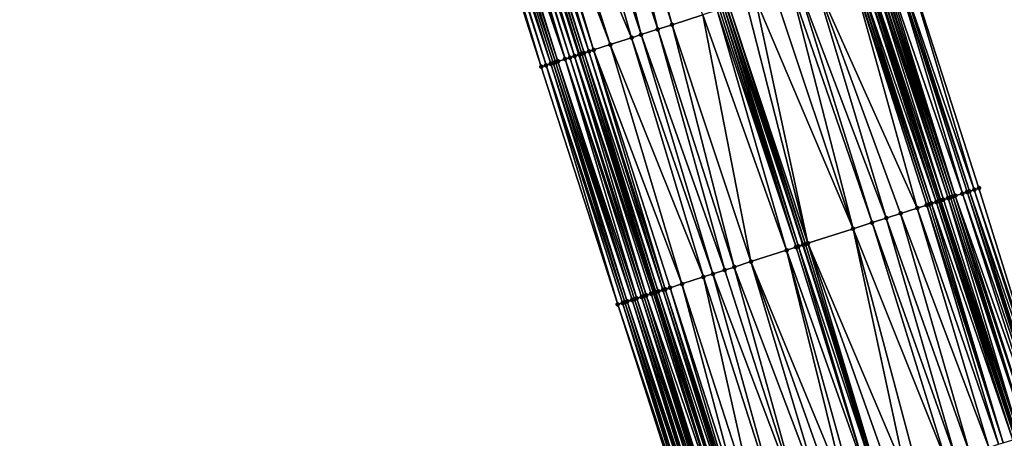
# Model space of a CAD drawing. Header units: feet. Extents: x 2004186 to 2014793, y 836912 to 864902.
# Tile 795 of 974: x 2004937 to 2005016, y 857578 to 857612. Entities that reach past the tile are written whole.
import ezdxf

# ---------------------------------------------------------------- set-up
doc = ezdxf.new("R2010")
doc.units = ezdxf.units.FT
doc.header["$LTSCALE"] = 100
doc.header["$MEASUREMENT"] = 0
for name, color, linetype, lineweight in [('EP_Travel Lane', 5, 'Continuous', 40), ('GPL_Skip Line', 2, 'Continuous', 40), ('Road Shots', 4, 'Continuous', 200), ('Road X-Section', 30, 'Continuous', 13)]:
    doc.layers.add(name, color=color, linetype=linetype, lineweight=lineweight)
doc.layers.add('I-77 SB_MM21-27-Surface-Border', color=7, linetype='Continuous')
doc.layers.add('I-77 SB_MM21-27-Surface-TIN', color=7, linetype='Continuous')

msp = doc.modelspace()

# ---------------------------------------------------------------- linework, layer by layer
at = {"layer": 'EP_Travel Lane'}
for points in [[(2005053.802742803, 857464.1311936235, 455.9358784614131), (2005047.658820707, 857483.1625294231, 456.1819832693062), (2005041.514872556, 857502.19394593, 456.4210473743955), (2005035.37083559, 857521.2256375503, 456.6361300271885), (2005029.226767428, 857540.2574258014, 456.8427914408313), (2005023.082677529, 857559.2892813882, 457.0435709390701), (2005016.978876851, 857578.3269167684, 457.2663294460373), (2005010.877704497, 857597.3729389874, 457.4264870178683), (2005004.776528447, 857616.4189727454, 457.5850127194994), (2004998.675337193, 857635.4650539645, 457.7367530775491), (2004992.574117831, 857654.5112229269, 457.8760091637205), (2004986.47291304, 857673.5573464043, 458.0217493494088), (2004980.371667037, 857692.603598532, 458.149154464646), (2004974.27037607, 857711.6499910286, 458.2565872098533), (2004968.091120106, 857730.6874260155, 458.3383063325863), (2004961.902400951, 857749.7057238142, 458.416206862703)], [(2005030.847943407, 857456.7306624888, 455.9393414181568), (2005024.733857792, 857475.7714701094, 456.197076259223), (2005018.619695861, 857494.8125154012, 456.434104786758), (2005012.505488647, 857513.8537017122, 456.6588402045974), (2005006.39124381, 857532.8950051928, 456.8733614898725), (2005000.276991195, 857551.9363328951, 457.0857844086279), (2004994.160556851, 857570.982678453, 457.2756111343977), (2004988.045636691, 857590.0240859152, 457.4602946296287), (2004981.930654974, 857609.0656850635, 457.6176577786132), (2004975.815672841, 857628.1072855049, 457.7748641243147), (2004969.700781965, 857647.1486017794, 457.9725395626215), (2004963.585732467, 857666.1904119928, 458.0998415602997), (2004957.470680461, 857685.2322300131, 458.2260439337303), (2004951.355542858, 857704.2743145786, 458.3142528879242), (2004945.147646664, 857723.2676227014, 458.3893533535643), (2004938.915284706, 857742.2717968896, 458.4708623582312)]]:
    msp.add_polyline3d(points, dxfattribs=at)
at = {"layer": 'GPL_Skip Line'}
msp.add_polyline3d([(2005042.805789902, 857460.5830313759, 456.157909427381), (2005036.669414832, 857479.6168131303, 456.4030003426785), (2005030.532964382, 857498.6508287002, 456.6277087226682), (2005024.396535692, 857517.6847767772, 456.8583007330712), (2005018.260045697, 857536.7189150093, 457.0723161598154), (2005012.123514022, 857555.753182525, 457.2750614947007), (2005005.995224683, 857574.7901991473, 457.4710790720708), (2004999.86792123, 857593.827726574, 457.6421322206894), (2004993.740580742, 857612.8653690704, 457.7967889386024), (2004987.613235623, 857631.9030259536, 457.9493957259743), (2004981.485888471, 857650.9406891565, 458.1011020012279), (2004975.358526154, 857669.9783994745, 458.2460947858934), (2004969.231142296, 857689.016176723, 458.3815505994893), (2004963.103651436, 857708.0542864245, 458.4696348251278), (2004956.954004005, 857727.0851855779, 458.5624127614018), (2004950.800061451, 857746.1147352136, 458.6383412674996)], dxfattribs=at)
at = {"layer": 'I-77 SB_MM21-27-Surface-Border', "color": 3, "linetype": 'ByBlock', "lineweight": -2}
for points in [[(2004963.549658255, 857750.2387844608, 458.2879301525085), (2004969.703604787, 857731.2092225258, 458.2168949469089), (2004976.048817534, 857712.2235407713, 458.1079343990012), (2004982.747345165, 857693.3695971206, 457.9713365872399), (2004988.874724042, 857674.3318353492, 457.8336825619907), (2004995.382817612, 857655.4167778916, 457.6740922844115), (2005001.510166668, 857636.3791087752, 457.5232286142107), (2005007.827851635, 857617.4028584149, 457.3519305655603), (2005013.955201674, 857598.3651862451, 457.2014856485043), (2005019.892115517, 857579.2664069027, 457.0271086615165), (2005026.017521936, 857560.2383329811, 456.8164887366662), (2005032.154075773, 857541.2039967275, 456.6197454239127), (2005038.100299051, 857522.1082252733, 456.428814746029), (2005043.85620691, 857502.9509716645, 456.2478086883), (2005049.611986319, 857483.7941164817, 456.0320753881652), (2005055.558076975, 857464.6987563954, 455.8052886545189)], [(2005029.493789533, 857456.2948758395, 455.8774083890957), (2005023.91494271, 857475.507865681, 456.1647950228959), (2005017.016992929, 857494.2966897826, 456.3649287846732), (2005010.499782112, 857513.2081428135, 456.5744536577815), (2005003.79216816, 857532.0583857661, 456.7701760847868), (2004997.465243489, 857551.0314117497, 456.9618759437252), (2004991.144678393, 857570.0130367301, 457.142535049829), (2004985.017410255, 857589.050454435, 457.3292210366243), (2004978.890080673, 857608.0880630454, 457.4886890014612), (2004972.762734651, 857627.1257227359, 457.6409129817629), (2004966.825785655, 857646.2246112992, 457.7997255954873), (2004961.079227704, 857665.3847473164, 457.9624888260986), (2004955.523053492, 857684.6061534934, 458.1259900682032), (2004950.633910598, 857704.0422897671, 458.2838603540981), (2004943.82334371, 857722.8395100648, 458.3345819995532), (2004937.098498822, 857741.6844776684, 458.3956095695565)]]:
    msp.add_polyline3d(points, dxfattribs=at)
at = {"layer": 'I-77 SB_MM21-27-Surface-TIN', "color": 128, "linetype": 'ByBlock', "lineweight": -2}
for points in [[(2004981.901619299, 857630.0652448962, 457.8815811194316), (2004980.568896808, 857629.6364666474, 457.8604383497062), (2004986.886626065, 857610.6600786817, 457.708723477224)], [(2004983.424721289, 857630.5553064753, 457.9015700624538), (2004981.901619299, 857630.0652448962, 457.8815811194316), (2004988.21934868, 857611.0888565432, 457.7299229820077)], [(2004981.901619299, 857630.0652448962, 457.8815811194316), (2004986.886626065, 857610.6600786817, 457.708723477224), (2004988.21934868, 857611.0888565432, 457.7299229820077)], [(2004983.995881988, 857630.7390874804, 457.9079383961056), (2004983.424721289, 857630.5553064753, 457.9015700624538), (2004989.361674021, 857611.4564063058, 457.7444061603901)], [(2004983.424721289, 857630.5553064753, 457.9015700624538), (2004988.21934868, 857611.0888565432, 457.7299229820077), (2004989.361674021, 857611.4564063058, 457.7444061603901)], [(2004983.995881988, 857630.7390874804, 457.9079383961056), (2004989.361674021, 857611.4564063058, 457.7444061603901), (2004991.836710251, 857612.2527703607, 457.7748977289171)], [(2004980.568896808, 857629.6364666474, 457.8604383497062), (2004978.284211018, 857628.9014762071, 457.8159311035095), (2004986.125064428, 857610.4150809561, 457.6940168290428)], [(2004980.568896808, 857629.6364666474, 457.8604383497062), (2004986.125064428, 857610.4150809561, 457.6940168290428), (2004986.886626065, 857610.6600786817, 457.708723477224)], [(2004976.951502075, 857628.4726558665, 457.8007860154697), (2004976.570728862, 857628.350133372, 457.7968004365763), (2004982.698067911, 857609.3124953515, 457.6414930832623)], [(2004977.33226896, 857628.5951980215, 457.8019701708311), (2004976.951502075, 857628.4726558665, 457.8007860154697), (2004983.078847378, 857609.43499841, 457.6482485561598)], [(2004976.951502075, 857628.4726558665, 457.8007860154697), (2004982.698067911, 857609.3124953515, 457.6414930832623), (2004983.078847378, 857609.43499841, 457.6482485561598)], [(2004978.284211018, 857628.9014762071, 457.8159311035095), (2004977.33226896, 857628.5951980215, 457.8019701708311), (2004984.411555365, 857609.8638217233, 457.6629716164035)], [(2004977.33226896, 857628.5951980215, 457.8019701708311), (2004983.078847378, 857609.43499841, 457.6482485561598), (2004984.411555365, 857609.8638217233, 457.6629716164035)], [(2004978.284211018, 857628.9014762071, 457.8159311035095), (2004984.411555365, 857609.8638217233, 457.6629716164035), (2004986.125064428, 857610.4150809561, 457.6940168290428)], [(2004974.285914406, 857627.6155426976, 457.6953301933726), (2004974.09550564, 857627.5543503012, 457.6835267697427), (2004980.222843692, 857608.516715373, 457.5277759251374)], [(2004974.666743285, 857627.7378922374, 457.7239602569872), (2004974.285914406, 857627.6155426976, 457.6953301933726), (2004980.79409172, 857608.7002250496, 457.5728067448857)], [(2004974.285914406, 857627.6155426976, 457.6953301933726), (2004980.222843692, 857608.516715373, 457.5277759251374), (2004980.79409172, 857608.7002250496, 457.5728067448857)], [(2004975.04754072, 857627.8603394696, 457.7386700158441), (2004974.666743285, 857627.7378922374, 457.7239602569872), (2004980.79409172, 857608.7002250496, 457.5728067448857)], [(2004975.237929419, 857627.9215942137, 457.741589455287), (2004975.04754072, 857627.8603394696, 457.7386700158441), (2004981.174889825, 857608.8226702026, 457.5878132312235)], [(2004975.04754072, 857627.8603394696, 457.7386700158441), (2004980.79409172, 857608.7002250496, 457.5728067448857), (2004981.174889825, 857608.8226702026, 457.5878132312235)], [(2004975.428326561, 857627.9828227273, 457.748246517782), (2004975.237929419, 857627.9215942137, 457.741589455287), (2004981.555669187, 857608.9451735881, 457.5945221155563)], [(2004975.237929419, 857627.9215942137, 457.741589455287), (2004981.174889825, 857608.8226702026, 457.5878132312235), (2004981.555669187, 857608.9451735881, 457.5945221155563)], [(2004975.809150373, 857628.1051880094, 457.7746334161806), (2004975.428326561, 857627.9828227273, 457.748246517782), (2004981.555669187, 857608.9451735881, 457.5945221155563)], [(2004975.809150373, 857628.1051880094, 457.7746334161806), (2004981.930654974, 857609.0656850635, 457.6176577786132), (2004975.815672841, 857628.1072855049, 457.7748641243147)], [(2004975.809150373, 857628.1051880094, 457.7746334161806), (2004981.555669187, 857608.9451735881, 457.5945221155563), (2004981.930654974, 857609.0656850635, 457.6176577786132)], [(2004975.999547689, 857628.1664159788, 457.7813680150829), (2004975.815672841, 857628.1072855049, 457.7748641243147), (2004981.936486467, 857609.0675591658, 457.6180175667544)], [(2004981.936486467, 857609.0675591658, 457.6180175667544), (2004975.815672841, 857628.1072855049, 457.7748641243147), (2004981.930654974, 857609.0656850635, 457.6176577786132)], [(2004976.189935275, 857628.2276741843, 457.7837942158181), (2004975.999547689, 857628.1664159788, 457.7813680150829), (2004982.126885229, 857609.1287826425, 457.6253925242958)], [(2004975.999547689, 857628.1664159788, 457.7813680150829), (2004981.936486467, 857609.0675591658, 457.6180175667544), (2004982.126885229, 857609.1287826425, 457.6253925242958)], [(2004976.380335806, 857628.2888921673, 457.7919517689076), (2004976.189935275, 857628.2276741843, 457.7837942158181), (2004982.317274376, 857609.1900359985, 457.6285099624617)], [(2004976.189935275, 857628.2276741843, 457.7837942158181), (2004982.126885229, 857609.1287826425, 457.6253925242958), (2004982.317274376, 857609.1900359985, 457.6285099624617)], [(2004976.570728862, 857628.350133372, 457.7968004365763), (2004976.380335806, 857628.2888921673, 457.7919517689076), (2004982.698067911, 857609.3124953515, 457.6414930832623)], [(2004976.380335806, 857628.2888921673, 457.7919517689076), (2004982.317274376, 857609.1900359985, 457.6285099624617), (2004982.698067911, 857609.3124953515, 457.6414930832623)], [(2004973.143534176, 857627.2481634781, 457.6565475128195), (2004972.762734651, 857627.1257227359, 457.6409129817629), (2004978.890080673, 857608.0880630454, 457.4886890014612)], [(2004973.333916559, 857627.3094378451, 457.6566709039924), (2004973.143534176, 857627.2481634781, 457.6565475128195), (2004979.270877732, 857608.2105114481, 457.5032324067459)], [(2004973.143534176, 857627.2481634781, 457.6565475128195), (2004978.890080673, 857608.0880630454, 457.4886890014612), (2004979.270877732, 857608.2105114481, 457.5032324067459)], [(2004973.524304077, 857627.3706962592, 457.6590673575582), (2004973.333916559, 857627.3094378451, 457.6566709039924), (2004979.651639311, 857608.3330700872, 457.5020681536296)], [(2004973.333916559, 857627.3094378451, 457.6566709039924), (2004979.270877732, 857608.2105114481, 457.5032324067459), (2004979.651639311, 857608.3330700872, 457.5020681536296)], [(2004973.714700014, 857627.4319285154, 457.6651911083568), (2004973.524304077, 857627.3706962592, 457.6590673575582), (2004979.651639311, 857608.3330700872, 457.5020681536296)], [(2004974.09550564, 857627.5543503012, 457.6835267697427), (2004973.714700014, 857627.4319285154, 457.6651911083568), (2004980.032435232, 857608.4555220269, 457.5161076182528)], [(2004973.714700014, 857627.4319285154, 457.6651911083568), (2004979.84203208, 857608.3943121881, 457.5067893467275), (2004980.032435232, 857608.4555220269, 457.5161076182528)], [(2004973.714700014, 857627.4319285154, 457.6651911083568), (2004979.651639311, 857608.3330700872, 457.5020681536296), (2004979.84203208, 857608.3943121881, 457.5067893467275)], [(2004974.09550564, 857627.5543503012, 457.6835267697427), (2004980.032435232, 857608.4555220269, 457.5161076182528), (2004980.222843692, 857608.516715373, 457.5277759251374)], [(2005007.827851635, 857617.4028584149, 457.3519305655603), (2005007.066456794, 857617.1573424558, 457.411067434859), (2005013.574498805, 857598.2424451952, 457.2286422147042)], [(2005007.827851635, 857617.4028584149, 457.3519305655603), (2005013.574498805, 857598.2424451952, 457.2286422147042), (2005013.955201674, 857598.3651862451, 457.2014856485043)], [(2005005.353328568, 857616.6048999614, 457.5486262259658), (2005005.162976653, 857616.5435309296, 457.5619915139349), (2005011.480655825, 857597.5672985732, 457.3880984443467)], [(2005005.543670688, 857616.6662994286, 457.5309241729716), (2005005.353328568, 857616.6048999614, 457.5486262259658), (2005011.670999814, 857597.6286922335, 457.3712236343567)], [(2005005.353328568, 857616.6048999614, 457.5486262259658), (2005011.480655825, 857597.5672985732, 457.3880984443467), (2005011.670999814, 857597.6286922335, 457.3712236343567)], [(2005005.734001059, 857616.727735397, 457.5080209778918), (2005005.543670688, 857616.6662994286, 457.5309241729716), (2005011.861326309, 857597.6901402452, 457.3466041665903)], [(2005005.543670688, 857616.6662994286, 457.5309241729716), (2005011.670999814, 857597.6286922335, 457.3712236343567), (2005011.861326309, 857597.6901402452, 457.3466041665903)], [(2005005.924339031, 857616.7891477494, 457.4884828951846), (2005005.734001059, 857616.727735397, 457.5080209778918), (2005012.051657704, 857597.7515730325, 457.3241540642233)], [(2005005.734001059, 857616.727735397, 457.5080209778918), (2005011.861326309, 857597.6901402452, 457.3466041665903), (2005012.051657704, 857597.7515730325, 457.3241540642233)], [(2005006.114684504, 857616.8505367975, 457.4722654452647), (2005005.924339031, 857616.7891477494, 457.4884828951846), (2005012.051657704, 857597.7515730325, 457.3241540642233)], [(2005006.876086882, 857617.0960293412, 457.4164650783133), (2005006.114684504, 857616.8505367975, 457.4722654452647), (2005012.622708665, 857597.9356949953, 457.2819390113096)], [(2005006.114684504, 857616.8505367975, 457.4722654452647), (2005012.051657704, 857597.7515730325, 457.3241540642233), (2005012.622708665, 857597.9356949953, 457.2819390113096)], [(2005007.066456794, 857617.1573424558, 457.411067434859), (2005006.876086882, 857617.0960293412, 457.4164650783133), (2005013.193793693, 857598.1197111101, 457.2548063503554)], [(2005006.876086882, 857617.0960293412, 457.4164650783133), (2005013.003416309, 857598.0584212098, 457.2568963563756), (2005013.193793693, 857598.1197111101, 457.2548063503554)], [(2005006.876086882, 857617.0960293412, 457.4164650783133), (2005012.622708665, 857597.9356949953, 457.2819390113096), (2005013.003416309, 857598.0584212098, 457.2568963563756)], [(2005007.066456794, 857617.1573424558, 457.411067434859), (2005013.193793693, 857598.1197111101, 457.2548063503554), (2005013.574498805, 857598.2424451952, 457.2286422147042)], [(2005003.640087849, 857616.0528069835, 457.6363821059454), (2005000.784467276, 857615.133333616, 457.685520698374), (2005009.00592527, 857596.7699847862, 457.4929378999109)], [(2005003.830457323, 857616.1141214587, 457.6307905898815), (2005003.640087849, 857616.0528069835, 457.6363821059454), (2005009.957776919, 857597.076543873, 457.4668729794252)], [(2005003.640087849, 857616.0528069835, 457.6363821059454), (2005009.767410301, 857597.0152205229, 457.4737292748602), (2005009.957776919, 857597.076543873, 457.4668729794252)], [(2005003.640087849, 857616.0528069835, 457.6363821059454), (2005009.00592527, 857596.7699847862, 457.4929378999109), (2005009.767410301, 857597.0152205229, 457.4737292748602)], [(2005004.020821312, 857616.1754529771, 457.6227706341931), (2005003.830457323, 857616.1141214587, 457.6307905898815), (2005010.148138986, 857597.137881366, 457.4580014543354)], [(2005003.830457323, 857616.1141214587, 457.6307905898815), (2005009.957776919, 857597.076543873, 457.4668729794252), (2005010.148138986, 857597.137881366, 457.4580014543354)], [(2005004.40156019, 857616.2980821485, 457.6115561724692), (2005004.020821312, 857616.1754529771, 457.6227706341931), (2005010.528875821, 857597.2605168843, 457.4458821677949)], [(2005004.020821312, 857616.1754529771, 457.6227706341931), (2005010.148138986, 857597.137881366, 457.4580014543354), (2005010.528875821, 857597.2605168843, 457.4458821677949)], [(2005004.591919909, 857616.3594269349, 457.6016456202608), (2005004.40156019, 857616.2980821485, 457.6115561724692), (2005010.719236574, 857597.3218584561, 457.4364294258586)], [(2005004.40156019, 857616.2980821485, 457.6115561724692), (2005010.528875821, 857597.2605168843, 457.4458821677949), (2005010.719236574, 857597.3218584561, 457.4364294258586)], [(2005004.591919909, 857616.3594269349, 457.6016456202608), (2005010.877704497, 857597.3729389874, 457.4264870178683), (2005004.776528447, 857616.4189727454, 457.5850127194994)], [(2005004.591919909, 857616.3594269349, 457.6016456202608), (2005010.719236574, 857597.3218584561, 457.4364294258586), (2005010.877704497, 857597.3729389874, 457.4264870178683)], [(2005004.782263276, 857616.4208225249, 457.5844960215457), (2005004.776528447, 857616.4189727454, 457.5850127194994), (2005010.909591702, 857597.3832175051, 457.4244863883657)], [(2005010.909591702, 857597.3832175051, 457.4244863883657), (2005004.776528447, 857616.4189727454, 457.5850127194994), (2005010.877704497, 857597.3729389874, 457.4264870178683)], [(2005005.162976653, 857616.5435309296, 457.5619915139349), (2005004.782263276, 857616.4208225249, 457.5844960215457), (2005011.099952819, 857597.4445579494, 457.4151943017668)], [(2005004.782263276, 857616.4208225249, 457.5844960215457), (2005010.909591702, 857597.3832175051, 457.4244863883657), (2005011.099952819, 857597.4445579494, 457.4151943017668)], [(2005005.162976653, 857616.5435309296, 457.5619915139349), (2005011.099952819, 857597.4445579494, 457.4151943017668), (2005011.480655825, 857597.5672985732, 457.3880984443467)], [(2005000.784467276, 857615.133333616, 457.685520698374), (2004999.451834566, 857614.7042764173, 457.7041241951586), (2005006.53104693, 857595.9731301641, 457.5323505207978)], [(2005000.784467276, 857615.133333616, 457.685520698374), (2005007.6732968, 857596.3409144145, 457.5134199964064), (2005009.00592527, 857596.7699847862, 457.4929378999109)], [(2005000.784467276, 857615.133333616, 457.685520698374), (2005006.53104693, 857595.9731301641, 457.5323505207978), (2005007.6732968, 857596.3409144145, 457.5134199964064)], [(2004998.880709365, 857614.5203851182, 457.7134710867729), (2004997.548081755, 857614.0913120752, 457.734332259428), (2005003.86578471, 857595.115005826, 457.570977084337)], [(2004999.451834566, 857614.7042764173, 457.7041241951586), (2004998.880709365, 857614.5203851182, 457.7134710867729), (2005005.388786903, 857595.6053774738, 457.5467840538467)], [(2004998.880709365, 857614.5203851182, 457.7134710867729), (2005003.86578471, 857595.115005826, 457.570977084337), (2005005.388786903, 857595.6053774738, 457.5467840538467)], [(2004999.451834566, 857614.7042764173, 457.7041241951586), (2005005.388786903, 857595.6053774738, 457.5467840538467), (2005006.53104693, 857595.9731301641, 457.5323505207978)], [(2004996.025082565, 857613.6009310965, 457.7598530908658), (2004995.263582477, 857613.3557421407, 457.7723950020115), (2005000.248674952, 857593.9503096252, 457.6374890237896)], [(2004997.548081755, 857614.0913120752, 457.734332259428), (2004996.025082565, 857613.6009310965, 457.7598530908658), (2005003.86578471, 857595.115005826, 457.570977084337)], [(2004996.025082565, 857613.6009310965, 457.7598530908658), (2005000.248674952, 857593.9503096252, 457.6374890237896), (2005003.86578471, 857595.115005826, 457.570977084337)], [(2004992.979036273, 857612.6203180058, 457.789682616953), (2004991.836710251, 857612.2527703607, 457.7748977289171), (2004998.535220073, 857593.3988820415, 457.6304343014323)], [(2004993.169416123, 857612.6816002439, 457.7886846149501), (2004992.979036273, 857612.6203180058, 457.789682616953), (2004999.29676139, 857593.6439429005, 457.6361441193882)], [(2004992.979036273, 857612.6203180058, 457.789682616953), (2004998.535220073, 857593.3988820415, 457.6304343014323), (2004999.29676139, 857593.6439429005, 457.6361441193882)], [(2004993.359811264, 857612.7428349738, 457.7944561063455), (2004993.169416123, 857612.6816002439, 457.7886846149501), (2004999.29676139, 857593.6439429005, 457.6361441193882)], [(2004993.550200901, 857612.8040868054, 457.797790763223), (2004993.359811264, 857612.7428349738, 457.7944561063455), (2004999.487159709, 857593.7051677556, 457.6433224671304)], [(2004993.359811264, 857612.7428349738, 457.7944561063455), (2004999.29676139, 857593.6439429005, 457.6361441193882), (2004999.487159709, 857593.7051677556, 457.6433224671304)], [(2004993.550200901, 857612.8040868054, 457.797790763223), (2004999.86792123, 857593.827726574, 457.6421322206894), (2004993.740580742, 857612.8653690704, 457.7967889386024)], [(2004993.550200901, 857612.8040868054, 457.797790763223), (2004999.487159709, 857593.7051677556, 457.6433224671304), (2004999.86792123, 857593.827726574, 457.6421322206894)], [(2004993.930960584, 857612.9266513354, 457.7957871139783), (2004993.740580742, 857612.8653690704, 457.7967889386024), (2005000.058295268, 857593.8890268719, 457.6385606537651)], [(2005000.058295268, 857593.8890268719, 457.6385606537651), (2004993.740580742, 857612.8653690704, 457.7967889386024), (2004999.86792123, 857593.827726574, 457.6421322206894)], [(2004995.263582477, 857613.3557421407, 457.7723950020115), (2004993.930960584, 857612.9266513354, 457.7957871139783), (2005000.248674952, 857593.9503096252, 457.6374890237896)], [(2004993.930960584, 857612.9266513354, 457.7957871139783), (2005000.058295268, 857593.8890268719, 457.6385606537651), (2005000.248674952, 857593.9503096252, 457.6374890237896)], [(2004991.836710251, 857612.2527703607, 457.7748977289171), (2004989.361674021, 857611.4564063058, 457.7444061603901), (2004995.679386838, 857592.4800694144, 457.5854267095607)], [(2004991.836710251, 857612.2527703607, 457.7748977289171), (2004995.679386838, 857592.4800694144, 457.5854267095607), (2004998.535220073, 857593.3988820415, 457.6304343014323)], [(2004988.21934868, 857611.0888565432, 457.7299229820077), (2004986.886626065, 857610.6600786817, 457.708723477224), (2004993.585114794, 857591.8062558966, 457.554927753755)], [(2004989.361674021, 857611.4564063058, 457.7444061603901), (2004988.21934868, 857611.0888565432, 457.7299229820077), (2004994.346672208, 857592.0512667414, 457.5677641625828)], [(2004988.21934868, 857611.0888565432, 457.7299229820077), (2004993.585114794, 857591.8062558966, 457.554927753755), (2004994.346672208, 857592.0512667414, 457.5677641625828)], [(2004989.361674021, 857611.4564063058, 457.7444061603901), (2004994.346672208, 857592.0512667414, 457.5677641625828), (2004995.679386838, 857592.4800694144, 457.5854267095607)], [(2004986.125064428, 857610.4150809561, 457.6940168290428), (2004984.411555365, 857609.8638217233, 457.6629716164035), (2004991.87160585, 857591.2549962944, 457.5239371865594)], [(2004986.886626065, 857610.6600786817, 457.708723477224), (2004986.125064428, 857610.4150809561, 457.6940168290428), (2004992.633167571, 857591.4999937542, 457.5386808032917)], [(2004986.125064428, 857610.4150809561, 457.6940168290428), (2004991.87160585, 857591.2549962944, 457.5239371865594), (2004992.633167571, 857591.4999937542, 457.5386808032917)], [(2004986.886626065, 857610.6600786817, 457.708723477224), (2004992.633167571, 857591.4999937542, 457.5386808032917), (2004993.585114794, 857591.8062558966, 457.554927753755)], [(2004984.411555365, 857609.8638217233, 457.6629716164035), (2004983.078847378, 857609.43499841, 457.6482485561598), (2004990.158107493, 857590.7037037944, 457.4976342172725)], [(2004984.411555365, 857609.8638217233, 457.6629716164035), (2004990.158107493, 857590.7037037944, 457.4976342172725), (2004991.87160585, 857591.2549962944, 457.5239371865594)], [(2004980.79409172, 857608.7002250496, 457.5728067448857), (2004980.222843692, 857608.516715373, 457.5277759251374), (2004986.540596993, 857589.5402526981, 457.386730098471)], [(2004981.174889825, 857608.8226702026, 457.5878132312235), (2004980.79409172, 857608.7002250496, 457.5728067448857), (2004987.111835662, 857589.7237914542, 457.427616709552)], [(2004980.79409172, 857608.7002250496, 457.5728067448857), (2004986.921433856, 857589.6625774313, 457.4188948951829), (2004987.111835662, 857589.7237914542, 457.427616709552)], [(2004980.79409172, 857608.7002250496, 457.5728067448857), (2004986.540596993, 857589.5402526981, 457.386730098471), (2004986.921433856, 857589.6625774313, 457.4188948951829)], [(2004981.555669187, 857608.9451735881, 457.5945221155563), (2004981.174889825, 857608.8226702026, 457.5878132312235), (2004987.302232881, 857589.7850197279, 457.434307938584)], [(2004981.174889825, 857608.8226702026, 457.5878132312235), (2004987.111835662, 857589.7237914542, 457.427616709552), (2004987.302232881, 857589.7850197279, 457.434307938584)], [(2004981.555669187, 857608.9451735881, 457.5945221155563), (2004987.873415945, 857589.968731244, 457.4505778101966), (2004981.930654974, 857609.0656850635, 457.6176577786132)], [(2004981.555669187, 857608.9451735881, 457.5945221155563), (2004987.683014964, 857589.9075146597, 457.4422209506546), (2004987.873415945, 857589.968731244, 457.4505778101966)], [(2004981.555669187, 857608.9451735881, 457.5945221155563), (2004987.302232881, 857589.7850197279, 457.434307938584), (2004987.683014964, 857589.9075146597, 457.4422209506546)], [(2004981.936486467, 857609.0675591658, 457.6180175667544), (2004981.930654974, 857609.0656850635, 457.6176577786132), (2004988.045636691, 857590.0240859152, 457.4602946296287)], [(2004987.873415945, 857589.968731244, 457.4505778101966), (2004988.045636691, 857590.0240859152, 457.4602946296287), (2004981.930654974, 857609.0656850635, 457.6176577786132)], [(2004982.126885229, 857609.1287826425, 457.6253925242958), (2004981.936486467, 857609.0675591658, 457.6180175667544), (2004988.063822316, 857590.0299310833, 457.4613206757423)], [(2004981.936486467, 857609.0675591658, 457.6180175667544), (2004988.045636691, 857590.0240859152, 457.4602946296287), (2004988.063822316, 857590.0299310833, 457.4613206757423)], [(2004982.317274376, 857609.1900359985, 457.6285099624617), (2004982.126885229, 857609.1287826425, 457.6253925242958), (2004988.254220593, 857590.0911560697, 457.4684803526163)], [(2004982.126885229, 857609.1287826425, 457.6253925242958), (2004988.063822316, 857590.0299310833, 457.4613206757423), (2004988.254220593, 857590.0911560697, 457.4684803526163)], [(2004982.698067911, 857609.3124953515, 457.6414930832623), (2004982.317274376, 857609.1900359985, 457.6285099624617), (2004988.635000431, 857590.2136579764, 457.4753994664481)], [(2004982.317274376, 857609.1900359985, 457.6285099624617), (2004988.254220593, 857590.0911560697, 457.4684803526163), (2004988.635000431, 857590.2136579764, 457.4753994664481)], [(2004983.078847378, 857609.43499841, 457.6482485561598), (2004982.698067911, 857609.3124953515, 457.6414930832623), (2004988.825396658, 857590.2748893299, 457.4816518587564)], [(2004982.698067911, 857609.3124953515, 457.6414930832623), (2004988.635000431, 857590.2136579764, 457.4753994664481), (2004988.825396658, 857590.2748893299, 457.4816518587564)], [(2004983.078847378, 857609.43499841, 457.6482485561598), (2004989.20617601, 857590.397392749, 457.4883555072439), (2004990.158107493, 857590.7037037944, 457.4976342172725)], [(2004983.078847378, 857609.43499841, 457.6482485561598), (2004988.825396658, 857590.2748893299, 457.4816518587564), (2004989.20617601, 857590.397392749, 457.4883555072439)], [(2004979.270877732, 857608.2105114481, 457.5032324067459), (2004978.890080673, 857608.0880630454, 457.4886890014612), (2004985.017410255, 857589.050454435, 457.3292210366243)], [(2004979.651639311, 857608.3330700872, 457.5020681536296), (2004979.270877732, 857608.2105114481, 457.5032324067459), (2004985.588591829, 857589.2341705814, 457.344831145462)], [(2004979.270877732, 857608.2105114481, 457.5032324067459), (2004985.398211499, 857589.1728898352, 457.3456167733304), (2004985.588591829, 857589.2341705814, 457.344831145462)], [(2004979.270877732, 857608.2105114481, 457.5032324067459), (2004985.017410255, 857589.050454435, 457.3292210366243), (2004985.398211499, 857589.1728898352, 457.3456167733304)], [(2004979.84203208, 857608.3943121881, 457.5067893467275), (2004979.651639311, 857608.3330700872, 457.5020681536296), (2004985.778981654, 857589.2954218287, 457.3482488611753)], [(2004979.651639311, 857608.3330700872, 457.5020681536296), (2004985.588591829, 857589.2341705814, 457.344831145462), (2004985.778981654, 857589.2954218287, 457.3482488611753)], [(2004980.032435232, 857608.4555220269, 457.5161076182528), (2004979.84203208, 857608.3943121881, 457.5067893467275), (2004986.159778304, 857589.4178715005, 457.362611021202)], [(2004979.84203208, 857608.3943121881, 457.5067893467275), (2004985.778981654, 857589.2954218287, 457.3482488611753), (2004986.159778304, 857589.4178715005, 457.362611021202)], [(2004980.222843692, 857608.516715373, 457.5277759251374), (2004980.032435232, 857608.4555220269, 457.5161076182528), (2004986.159778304, 857589.4178715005, 457.362611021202)], [(2004980.222843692, 857608.516715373, 457.5277759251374), (2004986.350183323, 857589.4790755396, 457.3727554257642), (2004986.540596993, 857589.5402526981, 457.386730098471)], [(2004980.222843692, 857608.516715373, 457.5277759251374), (2004986.159778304, 857589.4178715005, 457.362611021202), (2004986.350183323, 857589.4790755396, 457.3727554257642)], [(2005011.670999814, 857597.6286922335, 457.3712236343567), (2005011.480655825, 857597.5672985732, 457.3880984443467), (2005017.798292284, 857578.5911989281, 457.1953072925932)], [(2005011.861326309, 857597.6901402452, 457.3466041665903), (2005011.670999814, 857597.6286922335, 457.3712236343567), (2005017.798292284, 857578.5911989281, 457.1953072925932)], [(2005012.051657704, 857597.7515730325, 457.3241540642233), (2005011.861326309, 857597.6901402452, 457.3466041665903), (2005018.178958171, 857578.714054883, 457.1517777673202)], [(2005011.861326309, 857597.6901402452, 457.3466041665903), (2005017.798292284, 857578.5911989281, 457.1953072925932), (2005018.178958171, 857578.714054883, 457.1517777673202)], [(2005012.622708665, 857597.9356949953, 457.2819390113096), (2005012.051657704, 857597.7515730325, 457.3241540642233), (2005018.749990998, 857578.898233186, 457.1015346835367)], [(2005012.051657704, 857597.7515730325, 457.3241540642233), (2005018.178958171, 857578.714054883, 457.1517777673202), (2005018.749990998, 857578.898233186, 457.1015346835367)], [(2005013.003416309, 857598.0584212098, 457.2568963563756), (2005012.622708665, 857597.9356949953, 457.2819390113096), (2005019.130687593, 857579.0209937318, 457.0716000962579)], [(2005012.622708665, 857597.9356949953, 457.2819390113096), (2005018.749990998, 857578.898233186, 457.1015346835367), (2005019.130687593, 857579.0209937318, 457.0716000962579)], [(2005013.193793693, 857598.1197111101, 457.2548063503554), (2005013.003416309, 857598.0584212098, 457.2568963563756), (2005019.321051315, 857579.0823260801, 457.063461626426)], [(2005013.003416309, 857598.0584212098, 457.2568963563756), (2005019.130687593, 857579.0209937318, 457.0716000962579), (2005019.321051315, 857579.0823260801, 457.063461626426)], [(2005013.574498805, 857598.2424451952, 457.2286422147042), (2005013.193793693, 857598.1197111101, 457.2548063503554), (2005019.701761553, 857579.2050442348, 457.0395674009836)], [(2005013.193793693, 857598.1197111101, 457.2548063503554), (2005019.321051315, 857579.0823260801, 457.063461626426), (2005019.701761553, 857579.2050442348, 457.0395674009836)], [(2005013.955201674, 857598.3651862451, 457.2014856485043), (2005013.574498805, 857598.2424451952, 457.2286422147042), (2005019.892115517, 857579.2664069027, 457.0271086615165)], [(2005013.574498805, 857598.2424451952, 457.2286422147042), (2005019.701761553, 857579.2050442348, 457.0395674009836), (2005019.892115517, 857579.2664069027, 457.0271086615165)], [(2005009.767410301, 857597.0152205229, 457.4737292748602), (2005009.00592527, 857596.7699847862, 457.4929378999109), (2005015.513997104, 857577.8549948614, 457.3237309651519)], [(2005009.957776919, 857597.076543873, 457.4668729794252), (2005009.767410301, 857597.0152205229, 457.4737292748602), (2005015.894743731, 857577.9775999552, 457.3159468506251)], [(2005009.767410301, 857597.0152205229, 457.4737292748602), (2005015.513997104, 857577.8549948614, 457.3237309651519), (2005015.894743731, 857577.9775999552, 457.3159468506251)], [(2005010.148138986, 857597.137881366, 457.4580014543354), (2005009.957776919, 857597.076543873, 457.4668729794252), (2005015.894743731, 857577.9775999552, 457.3159468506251)], [(2005010.528875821, 857597.2605168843, 457.4458821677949), (2005010.148138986, 857597.137881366, 457.4580014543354), (2005016.656210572, 857578.2228922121, 457.2886845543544)], [(2005010.148138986, 857597.137881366, 457.4580014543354), (2005015.894743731, 857577.9775999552, 457.3159468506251), (2005016.656210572, 857578.2228922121, 457.2886845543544)], [(2005010.719236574, 857597.3218584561, 457.4364294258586), (2005010.528875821, 857597.2605168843, 457.4458821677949), (2005016.846572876, 857578.2842289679, 457.279918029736)], [(2005010.528875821, 857597.2605168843, 457.4458821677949), (2005016.656210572, 857578.2228922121, 457.2886845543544), (2005016.846572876, 857578.2842289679, 457.279918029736)], [(2005010.719236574, 857597.3218584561, 457.4364294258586), (2005016.978876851, 857578.3269167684, 457.2663294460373), (2005010.877704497, 857597.3729389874, 457.4264870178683)], [(2005010.719236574, 857597.3218584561, 457.4364294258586), (2005016.846572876, 857578.2842289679, 457.279918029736), (2005016.978876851, 857578.3269167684, 457.2663294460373)], [(2005010.909591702, 857597.3832175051, 457.4244863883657), (2005010.877704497, 857597.3729389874, 457.4264870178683), (2005017.036910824, 857578.3456413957, 457.260368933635)], [(2005017.036910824, 857578.3456413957, 457.260368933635), (2005010.877704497, 857597.3729389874, 457.4264870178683), (2005016.978876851, 857578.3269167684, 457.2663294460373)], [(2005011.099952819, 857597.4445579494, 457.4151943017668), (2005010.909591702, 857597.3832175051, 457.4244863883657), (2005017.227242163, 857578.4070743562, 457.2378941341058)], [(2005010.909591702, 857597.3832175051, 457.4244863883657), (2005017.036910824, 857578.3456413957, 457.260368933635), (2005017.227242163, 857578.4070743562, 457.2378941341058)], [(2005011.480655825, 857597.5672985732, 457.3880984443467), (2005011.099952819, 857597.4445579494, 457.4151943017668), (2005017.227242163, 857578.4070743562, 457.2378941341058)], [(2005011.480655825, 857597.5672985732, 457.3880984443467), (2005017.227242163, 857578.4070743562, 457.2378941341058), (2005017.798292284, 857578.5911989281, 457.1953072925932)], [(2005007.6732968, 857596.3409144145, 457.5134199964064), (2005006.53104693, 857595.9731301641, 457.5323505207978), (2005013.229486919, 857577.1194588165, 457.3569676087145)], [(2005009.00592527, 857596.7699847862, 457.4929378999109), (2005007.6732968, 857596.3409144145, 457.5134199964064), (2005014.752490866, 857577.609825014, 457.3335510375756)], [(2005007.6732968, 857596.3409144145, 457.5134199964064), (2005013.229486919, 857577.1194588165, 457.3569676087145), (2005014.752490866, 857577.609825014, 457.3335510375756)], [(2005009.00592527, 857596.7699847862, 457.4929378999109), (2005014.752490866, 857577.609825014, 457.3335510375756), (2005015.513997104, 857577.8549948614, 457.3237309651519)], [(2005005.388786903, 857595.6053774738, 457.5467840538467), (2005003.86578471, 857595.115005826, 457.570977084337), (2005011.325729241, 857576.5065095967, 457.3850232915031)], [(2005006.53104693, 857595.9731301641, 457.5323505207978), (2005005.388786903, 857595.6053774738, 457.5467840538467), (2005012.087230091, 857576.7516961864, 457.3728175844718)], [(2005005.388786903, 857595.6053774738, 457.5467840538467), (2005011.325729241, 857576.5065095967, 457.3850232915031), (2005012.087230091, 857576.7516961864, 457.3728175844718)], [(2005006.53104693, 857595.9731301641, 457.5323505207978), (2005012.087230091, 857576.7516961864, 457.3728175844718), (2005013.229486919, 857577.1194588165, 457.3569676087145)], [(2005003.86578471, 857595.115005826, 457.570977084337), (2005000.248674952, 857593.9503096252, 457.6374890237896), (2005008.089341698, 857575.4644943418, 457.4329432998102)], [(2005003.86578471, 857595.115005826, 457.570977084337), (2005009.041216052, 857575.7709828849, 457.4169300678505), (2005011.325729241, 857576.5065095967, 457.3850232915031)], [(2005003.86578471, 857595.115005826, 457.570977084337), (2005008.089341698, 857575.4644943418, 457.4329432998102), (2005009.041216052, 857575.7709828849, 457.4169300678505)], [(2004999.487159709, 857593.7051677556, 457.6433224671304), (2004999.29676139, 857593.6439429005, 457.6361441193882), (2005005.233680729, 857574.5451464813, 457.4642018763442)], [(2004999.487159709, 857593.7051677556, 457.6433224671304), (2005005.804841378, 857574.728927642, 457.4705479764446), (2004999.86792123, 857593.827726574, 457.6421322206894)], [(2004999.487159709, 857593.7051677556, 457.6433224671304), (2005005.233680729, 857574.5451464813, 457.4642018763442), (2005005.804841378, 857574.728927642, 457.4705479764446)], [(2005000.058295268, 857593.8890268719, 457.6385606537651), (2004999.86792123, 857593.827726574, 457.6421322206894), (2005005.995224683, 857574.7901991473, 457.4710790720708)], [(2005005.804841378, 857574.728927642, 457.4705479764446), (2005005.995224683, 857574.7901991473, 457.4710790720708), (2004999.86792123, 857593.827726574, 457.6421322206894)], [(2005000.248674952, 857593.9503096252, 457.6374890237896), (2005000.058295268, 857593.8890268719, 457.6385606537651), (2005005.995224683, 857574.7901991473, 457.4710790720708)], [(2005000.248674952, 857593.9503096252, 457.6374890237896), (2005005.995224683, 857574.7901991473, 457.4710790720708), (2005006.947096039, 857575.0966970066, 457.4537384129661)], [(2005000.248674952, 857593.9503096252, 457.6374890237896), (2005006.947096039, 857575.0966970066, 457.4537384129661), (2005008.089341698, 857575.4644943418, 457.4329432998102)], [(2004998.535220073, 857593.3988820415, 457.6304343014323), (2004995.679386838, 857592.4800694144, 457.5854267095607), (2005003.329802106, 857573.9325730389, 457.4387127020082)], [(2004999.29676139, 857593.6439429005, 457.6361441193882), (2004998.535220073, 857593.3988820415, 457.6304343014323), (2005005.233680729, 857574.5451464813, 457.4642018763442)], [(2004998.535220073, 857593.3988820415, 457.6304343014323), (2005003.900962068, 857574.1163563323, 457.4447549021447), (2005005.233680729, 857574.5451464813, 457.4642018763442)], [(2004998.535220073, 857593.3988820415, 457.6304343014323), (2005003.329802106, 857573.9325730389, 457.4387127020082), (2005003.900962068, 857574.1163563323, 457.4447549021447)], [(2004995.679386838, 857592.4800694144, 457.5854267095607), (2004994.346672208, 857592.0512667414, 457.5677641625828), (2005001.425923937, 857573.3199981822, 457.4134250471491)], [(2004995.679386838, 857592.4800694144, 457.5854267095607), (2005002.377861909, 857573.626289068, 457.4255762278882), (2005003.329802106, 857573.9325730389, 457.4387127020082)], [(2004995.679386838, 857592.4800694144, 457.5854267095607), (2005001.425923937, 857573.3199981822, 457.4134250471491), (2005002.377861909, 857573.626289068, 457.4255762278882)], [(2004992.633167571, 857591.4999937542, 457.5386808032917), (2004991.87160585, 857591.2549962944, 457.5239371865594), (2004997.998898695, 857572.2175018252, 457.3481886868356)], [(2004993.585114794, 857591.8062558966, 457.554927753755), (2004992.633167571, 857591.4999937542, 457.5386808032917), (2004999.712418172, 857572.7687287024, 457.3838421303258)], [(2004992.633167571, 857591.4999937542, 457.5386808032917), (2004997.998898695, 857572.2175018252, 457.3481886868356), (2004999.712418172, 857572.7687287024, 457.3838421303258)], [(2004994.346672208, 857592.0512667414, 457.5677641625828), (2004993.585114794, 857591.8062558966, 457.554927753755), (2004999.712418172, 857572.7687287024, 457.3838421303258)], [(2004994.346672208, 857592.0512667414, 457.5677641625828), (2004999.712418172, 857572.7687287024, 457.3838421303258), (2005001.425923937, 857573.3199981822, 457.4134250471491)], [(2004990.158107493, 857590.7037037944, 457.4976342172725), (2004989.20617601, 857590.397392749, 457.4883555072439), (2004995.333454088, 857571.359944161, 457.3060696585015)], [(2004991.87160585, 857591.2549962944, 457.5239371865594), (2004990.158107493, 857590.7037037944, 457.4976342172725), (2004996.285389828, 857571.6662419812, 457.3172327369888)], [(2004990.158107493, 857590.7037037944, 457.4976342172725), (2004995.333454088, 857571.359944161, 457.3060696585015), (2004996.285389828, 857571.6662419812, 457.3172327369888)], [(2004991.87160585, 857591.2549962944, 457.5239371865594), (2004996.285389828, 857571.6662419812, 457.3172327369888), (2004997.998898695, 857572.2175018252, 457.3481886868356)], [(2004987.111835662, 857589.7237914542, 457.427616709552), (2004986.921433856, 857589.6625774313, 457.4188948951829), (2004993.048699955, 857570.6251660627, 457.231305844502)], [(2004987.302232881, 857589.7850197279, 457.434307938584), (2004987.111835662, 857589.7237914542, 457.427616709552), (2004993.23910325, 857570.6863754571, 457.2406871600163)], [(2004987.111835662, 857589.7237914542, 457.427616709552), (2004993.048699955, 857570.6251660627, 457.231305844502), (2004993.23910325, 857570.6863754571, 457.2406871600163)], [(2004987.683014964, 857589.9075146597, 457.4422209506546), (2004987.302232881, 857589.7850197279, 457.434307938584), (2004993.810287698, 857570.8700826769, 457.2575691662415)], [(2004987.302232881, 857589.7850197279, 457.434307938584), (2004993.23910325, 857570.6863754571, 457.2406871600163), (2004993.810287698, 857570.8700826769, 457.2575691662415)], [(2004987.873415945, 857589.968731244, 457.4505778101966), (2004987.683014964, 857589.9075146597, 457.4422209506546), (2004993.810287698, 857570.8700826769, 457.2575691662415)], [(2004987.873415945, 857589.968731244, 457.4505778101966), (2004994.160556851, 857570.982678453, 457.2756111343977), (2004988.045636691, 857590.0240859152, 457.4602946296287)], [(2004987.873415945, 857589.968731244, 457.4505778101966), (2004993.810287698, 857570.8700826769, 457.2575691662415), (2004994.160556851, 857570.982678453, 457.2756111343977)], [(2004988.063822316, 857590.0299310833, 457.4613206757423), (2004988.045636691, 857590.0240859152, 457.4602946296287), (2004994.160556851, 857570.982678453, 457.2756111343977)], [(2004988.254220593, 857590.0911560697, 457.4684803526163), (2004988.063822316, 857590.0299310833, 457.4613206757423), (2004994.191096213, 857570.9924954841, 457.2771841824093)], [(2004988.063822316, 857590.0299310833, 457.4613206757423), (2004994.160556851, 857570.982678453, 457.2756111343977), (2004994.191096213, 857570.9924954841, 457.2771841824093)], [(2004988.635000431, 857590.2136579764, 457.4753994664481), (2004988.254220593, 857590.0911560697, 457.4684803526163), (2004994.571885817, 857571.1149670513, 457.2884263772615)], [(2004988.254220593, 857590.0911560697, 457.4684803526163), (2004994.191096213, 857570.9924954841, 457.2771841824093), (2004994.571885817, 857571.1149670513, 457.2884263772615)], [(2004988.825396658, 857590.2748893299, 457.4816518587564), (2004988.635000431, 857590.2136579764, 457.4753994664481), (2004994.76227263, 857571.1762276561, 457.290510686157)], [(2004988.635000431, 857590.2136579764, 457.4753994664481), (2004994.571885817, 857571.1149670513, 457.2884263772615), (2004994.76227263, 857571.1762276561, 457.290510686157)], [(2004989.20617601, 857590.397392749, 457.4883555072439), (2004988.825396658, 857590.2748893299, 457.4816518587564), (2004994.952670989, 857571.2374523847, 457.2977070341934)], [(2004988.825396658, 857590.2748893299, 457.4816518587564), (2004994.76227263, 857571.1762276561, 457.290510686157), (2004994.952670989, 857571.2374523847, 457.2977070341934)], [(2004989.20617601, 857590.397392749, 457.4883555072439), (2004994.952670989, 857571.2374523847, 457.2977070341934), (2004995.333454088, 857571.359944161, 457.3060696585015)], [(2004985.398211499, 857589.1728898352, 457.3456167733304), (2004985.017410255, 857589.050454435, 457.3292210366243), (2004991.335079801, 857570.0742519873, 457.1510809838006)], [(2004985.017410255, 857589.050454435, 457.3292210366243), (2004991.144678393, 857570.0130367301, 457.142535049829), (2004991.335079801, 857570.0742519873, 457.1510809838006)], [(2004985.588591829, 857589.2341705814, 457.344831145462), (2004985.398211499, 857589.1728898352, 457.3456167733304), (2004991.525475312, 857570.1354855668, 457.157016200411)], [(2004985.398211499, 857589.1728898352, 457.3456167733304), (2004991.335079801, 857570.0742519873, 457.1510809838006), (2004991.525475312, 857570.1354855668, 457.157016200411)], [(2004985.778981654, 857589.2954218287, 457.3482488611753), (2004985.588591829, 857589.2341705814, 457.344831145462), (2004991.906246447, 857570.2580145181, 457.1600816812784)], [(2004985.588591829, 857589.2341705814, 457.344831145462), (2004991.525475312, 857570.1354855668, 457.157016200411), (2004991.906246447, 857570.2580145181, 457.1600816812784)], [(2004986.159778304, 857589.4178715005, 457.362611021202), (2004985.778981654, 857589.2954218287, 457.3482488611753), (2004992.096639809, 857570.319254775, 457.1650653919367)], [(2004985.778981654, 857589.2954218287, 457.3482488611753), (2004991.906246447, 857570.2580145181, 457.1600816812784), (2004992.096639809, 857570.319254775, 457.1650653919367)], [(2004986.350183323, 857589.4790755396, 457.3727554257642), (2004986.159778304, 857589.4178715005, 457.362611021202), (2004992.287041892, 857570.3804679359, 457.1739100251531)], [(2004986.159778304, 857589.4178715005, 457.362611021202), (2004992.096639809, 857570.319254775, 457.1650653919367), (2004992.287041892, 857570.3804679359, 457.1739100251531)], [(2004986.540596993, 857589.5402526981, 457.386730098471), (2004986.350183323, 857589.4790755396, 457.3727554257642), (2004992.66786867, 857570.5028240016, 457.2016101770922)], [(2004986.350183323, 857589.4790755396, 457.3727554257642), (2004992.287041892, 857570.3804679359, 457.1739100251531), (2004992.66786867, 857570.5028240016, 457.2016101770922)], [(2004986.921433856, 857589.6625774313, 457.4188948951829), (2004986.540596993, 857589.5402526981, 457.386730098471), (2004992.858286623, 857570.5639878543, 457.2174807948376)], [(2004986.540596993, 857589.5402526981, 457.386730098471), (2004992.66786867, 857570.5028240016, 457.2016101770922), (2004992.858286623, 857570.5639878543, 457.2174807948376)], [(2004986.921433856, 857589.6625774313, 457.4188948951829), (2004992.858286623, 857570.5639878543, 457.2174807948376), (2004993.048699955, 857570.6251660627, 457.231305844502)]]:
    msp.add_3dface(points, dxfattribs=at)
at = {"layer": 'Road Shots', "lineweight": 100}
for p in [(2004988.21934868, 857611.0888565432, 457.7299229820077), (2004989.361674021, 857611.4564063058, 457.7444061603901), (2004986.125064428, 857610.4150809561, 457.6940168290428), (2004986.886626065, 857610.6600786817, 457.708723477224), (2004984.411555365, 857609.8638217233, 457.6629716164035), (2004980.79409172, 857608.7002250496, 457.5728067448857), (2004981.174889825, 857608.8226702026, 457.5878132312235), (2004981.555669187, 857608.9451735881, 457.5945221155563), (2004981.936486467, 857609.0675591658, 457.6180175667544), (2004982.126885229, 857609.1287826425, 457.6253925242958), (2004982.317274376, 857609.1900359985, 457.6285099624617), (2004982.698067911, 857609.3124953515, 457.6414930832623), (2004983.078847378, 857609.43499841, 457.6482485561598), (2004978.890080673, 857608.0880630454, 457.4886890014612), (2004979.270877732, 857608.2105114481, 457.5032324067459), (2004979.651639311, 857608.3330700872, 457.5020681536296), (2004979.84203208, 857608.3943121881, 457.5067893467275), (2004980.032435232, 857608.4555220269, 457.5161076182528), (2004980.222843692, 857608.516715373, 457.5277759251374), (2005011.670999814, 857597.6286922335, 457.3712236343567), (2005011.861326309, 857597.6901402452, 457.3466041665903), (2005012.051657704, 857597.7515730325, 457.3241540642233), (2005012.622708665, 857597.9356949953, 457.2819390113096), (2005013.003416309, 857598.0584212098, 457.2568963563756), (2005013.193793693, 857598.1197111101, 457.2548063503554), (2005013.574498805, 857598.2424451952, 457.2286422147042), (2005013.955201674, 857598.3651862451, 457.2014856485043), (2005009.767410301, 857597.0152205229, 457.4737292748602), (2005009.957776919, 857597.076543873, 457.4668729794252), (2005010.148138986, 857597.137881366, 457.4580014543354), (2005010.528875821, 857597.2605168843, 457.4458821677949), (2005010.719236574, 857597.3218584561, 457.4364294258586), (2005010.909591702, 857597.3832175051, 457.4244863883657), (2005011.099952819, 857597.4445579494, 457.4151943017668), (2005011.480655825, 857597.5672985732, 457.3880984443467), (2005007.6732968, 857596.3409144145, 457.5134199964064), (2005009.00592527, 857596.7699847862, 457.4929378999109), (2005005.388786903, 857595.6053774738, 457.5467840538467), (2005006.53104693, 857595.9731301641, 457.5323505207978), (2005003.86578471, 857595.115005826, 457.570977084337), (2004999.487159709, 857593.7051677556, 457.6433224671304), (2004999.86792123, 857593.827726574, 457.6421322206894), (2005000.058295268, 857593.8890268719, 457.6385606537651), (2005000.248674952, 857593.9503096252, 457.6374890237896), (2004998.535220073, 857593.3988820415, 457.6304343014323), (2004999.29676139, 857593.6439429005, 457.6361441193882), (2004995.679386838, 857592.4800694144, 457.5854267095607), (2004992.633167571, 857591.4999937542, 457.5386808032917), (2004993.585114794, 857591.8062558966, 457.554927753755), (2004994.346672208, 857592.0512667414, 457.5677641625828), (2004990.158107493, 857590.7037037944, 457.4976342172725), (2004991.87160585, 857591.2549962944, 457.5239371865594), (2004987.111835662, 857589.7237914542, 457.427616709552), (2004987.302232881, 857589.7850197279, 457.434307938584), (2004987.683014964, 857589.9075146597, 457.4422209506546), (2004987.873415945, 857589.968731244, 457.4505778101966), (2004988.063822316, 857590.0299310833, 457.4613206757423), (2004988.254220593, 857590.0911560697, 457.4684803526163), (2004988.635000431, 857590.2136579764, 457.4753994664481), (2004988.825396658, 857590.2748893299, 457.4816518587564), (2004989.20617601, 857590.397392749, 457.4883555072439), (2004985.017410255, 857589.050454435, 457.3292210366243), (2004985.398211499, 857589.1728898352, 457.3456167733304), (2004985.588591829, 857589.2341705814, 457.344831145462), (2004985.778981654, 857589.2954218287, 457.3482488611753), (2004986.159778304, 857589.4178715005, 457.362611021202), (2004986.350183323, 857589.4790755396, 457.3727554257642), (2004986.540596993, 857589.5402526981, 457.386730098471), (2004986.921433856, 857589.6625774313, 457.4188948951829)]:
    msp.add_point(p, dxfattribs=at)
at = {"layer": 'Road X-Section', "extrusion": (-0.3063678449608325, 0.9518846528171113, 0.007372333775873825), "elevation": 202086.2881723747, "flags": 128}
msp.add_lwpolyline([(-2171311.184051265, -1032.386935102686), (-2171311.584051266, -1032.372391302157), (-2171311.984051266, -1032.373555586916), (-2171312.184051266, -1032.36883426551), (-2171312.384051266, -1032.359515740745), (-2171312.584051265, -1032.347847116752), (-2171313.184051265, -1032.302815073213), (-2171313.584051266, -1032.287808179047), (-2171313.984051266, -1032.281099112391), (-2171314.384051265, -1032.257603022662), (-2171314.584051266, -1032.250227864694), (-2171314.784051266, -1032.247110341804), (-2171315.184051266, -1032.234126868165), (-2171315.584051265, -1032.227371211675), (-2171316.984051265, -1032.212647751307), (-2171318.784051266, -1032.181601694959), (-2171319.584051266, -1032.166894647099), (-2171320.984051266, -1032.14569456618), (-2171322.184051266, -1032.131210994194), (-2171324.784051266, -1032.100718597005), (-2171325.984051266, -1032.085933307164), (-2171326.184051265, -1032.086931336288), (-2171326.384051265, -1032.081159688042), (-2171326.584051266, -1032.077824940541), (-2171326.984051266, -1032.079828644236), (-2171328.384051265, -1032.103221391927), (-2171329.184051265, -1032.115763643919), (-2171330.784051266, -1032.141285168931), (-2171332.184051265, -1032.162146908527), (-2171332.784051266, -1032.171494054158), (-2171334.184051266, -1032.190098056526), (-2171337.184051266, -1032.239237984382), (-2171337.384051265, -1032.244829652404), (-2171337.584051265, -1032.252849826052), (-2171337.984051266, -1032.264064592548), (-2171338.184051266, -1032.273975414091), (-2171338.384051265, -1032.291125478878), (-2171338.784051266, -1032.313630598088), (-2171338.984051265, -1032.326996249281), (-2171339.184051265, -1032.344698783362), (-2171339.384051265, -1032.367602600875), (-2171339.584051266, -1032.387141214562), (-2171339.784051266, -1032.403359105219), (-2171340.584051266, -1032.459160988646), (-2171340.784051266, -1032.464558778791), (-2171341.584051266, -1032.523697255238)], dxfattribs=at)
at = {"layer": 'Road X-Section', "extrusion": (-0.306367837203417, 0.9518846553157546, 0.007372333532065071), "elevation": 202066.3058687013, "flags": 128}
msp.add_lwpolyline([(-2171311.182404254, -1032.399037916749), (-2171311.582404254, -1032.38264173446), (-2171311.782404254, -1032.383427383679), (-2171311.982404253, -1032.380009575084), (-2171312.382404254, -1032.365647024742), (-2171312.582404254, -1032.355502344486), (-2171312.782404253, -1032.341527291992), (-2171313.182404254, -1032.309361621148), (-2171313.382404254, -1032.300639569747), (-2171313.582404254, -1032.293948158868), (-2171313.982404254, -1032.286034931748), (-2171314.182404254, -1032.277677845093), (-2171314.382404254, -1032.266934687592), (-2171314.582404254, -1032.259774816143), (-2171314.982404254, -1032.252855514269), (-2171315.182404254, -1032.246602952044), (-2171315.582404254, -1032.239899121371), (-2171316.582404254, -1032.230620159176), (-2171318.382404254, -1032.204316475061), (-2171319.182404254, -1032.189572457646), (-2171320.182404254, -1032.173325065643), (-2171320.982404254, -1032.160488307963), (-2171322.382404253, -1032.142825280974), (-2171325.382404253, -1032.097816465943), (-2171326.182404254, -1032.092106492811), (-2171326.382404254, -1032.084927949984), (-2171326.782404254, -1032.086118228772), (-2171326.982404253, -1032.08968989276), (-2171327.182404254, -1032.09076155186), (-2171330.982404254, -1032.157275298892), (-2171332.582404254, -1032.181468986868), (-2171333.782404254, -1032.195902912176), (-2171334.982404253, -1032.214833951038), (-2171336.382404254, -1032.235316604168), (-2171337.182404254, -1032.254525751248), (-2171337.382404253, -1032.261382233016), (-2171337.582404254, -1032.270253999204), (-2171337.982404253, -1032.282373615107), (-2171338.182404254, -1032.29182661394), (-2171338.382404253, -1032.303769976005), (-2171338.582404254, -1032.313062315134), (-2171338.982404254, -1032.34015890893), (-2171339.182404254, -1032.357034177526), (-2171339.382404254, -1032.381654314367), (-2171339.582404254, -1032.404105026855), (-2171340.182404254, -1032.446321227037), (-2171340.582404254, -1032.471364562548), (-2171340.782404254, -1032.473454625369), (-2171341.182404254, -1032.499619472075), (-2171341.582404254, -1032.526776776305)], dxfattribs=at)
at = {"layer": 'Road X-Section', "extrusion": (-0.3063678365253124, 0.9518846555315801, 0.007372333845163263), "elevation": 202046.3074135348, "flags": 128}
msp.add_lwpolyline([(-2171311.1822605, -1032.438352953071), (-2171311.3822605, -1032.429806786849), (-2171311.5822605, -1032.423871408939), (-2171311.9822605, -1032.420805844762), (-2171312.1822605, -1032.415821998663), (-2171312.3822605, -1032.406977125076), (-2171312.7822605, -1032.379276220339), (-2171312.9822605, -1032.363405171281), (-2171313.1822605, -1032.349579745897), (-2171313.3822605, -1032.340198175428), (-2171313.9822605, -1032.323315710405), (-2171314.3822605, -1032.303700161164), (-2171314.7822605, -1032.292457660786), (-2171314.9822605, -1032.290373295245), (-2171315.1822605, -1032.283176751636), (-2171315.5822605, -1032.274813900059), (-2171316.5822605, -1032.263650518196), (-2171318.3822605, -1032.232693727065), (-2171320.1822605, -1032.19703931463), (-2171321.9822605, -1032.167455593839), (-2171322.9822605, -1032.155304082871), (-2171323.9822605, -1032.142167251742), (-2171324.5822605, -1032.1361248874), (-2171325.9822605, -1032.116677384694), (-2171326.5822605, -1032.110331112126), (-2171326.7822605, -1032.109800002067), (-2171327.7822605, -1032.127141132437), (-2171328.982260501, -1032.147936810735), (-2171329.9822605, -1032.163950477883), (-2171332.3822605, -1032.195858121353), (-2171333.1822605, -1032.208064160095), (-2171334.3822605, -1032.223914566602), (-2171335.9822605, -1032.24733177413), (-2171336.7822605, -1032.257152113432), (-2171337.182260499, -1032.264936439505), (-2171337.9822605, -1032.292199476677), (-2171338.1822605, -1032.300966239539), (-2171338.3822605, -1032.320515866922), (-2171338.5822605, -1032.342991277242), (-2171339.1822605, -1032.385579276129), (-2171339.5822605, -1032.429109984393), (-2171340.1822605, -1032.479354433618), (-2171340.5822605, -1032.509289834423), (-2171340.7822605, -1032.517428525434), (-2171341.182260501, -1032.541323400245), (-2171341.3822605, -1032.5537824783)], dxfattribs=at)

doc.saveas('drawing.dxf')
